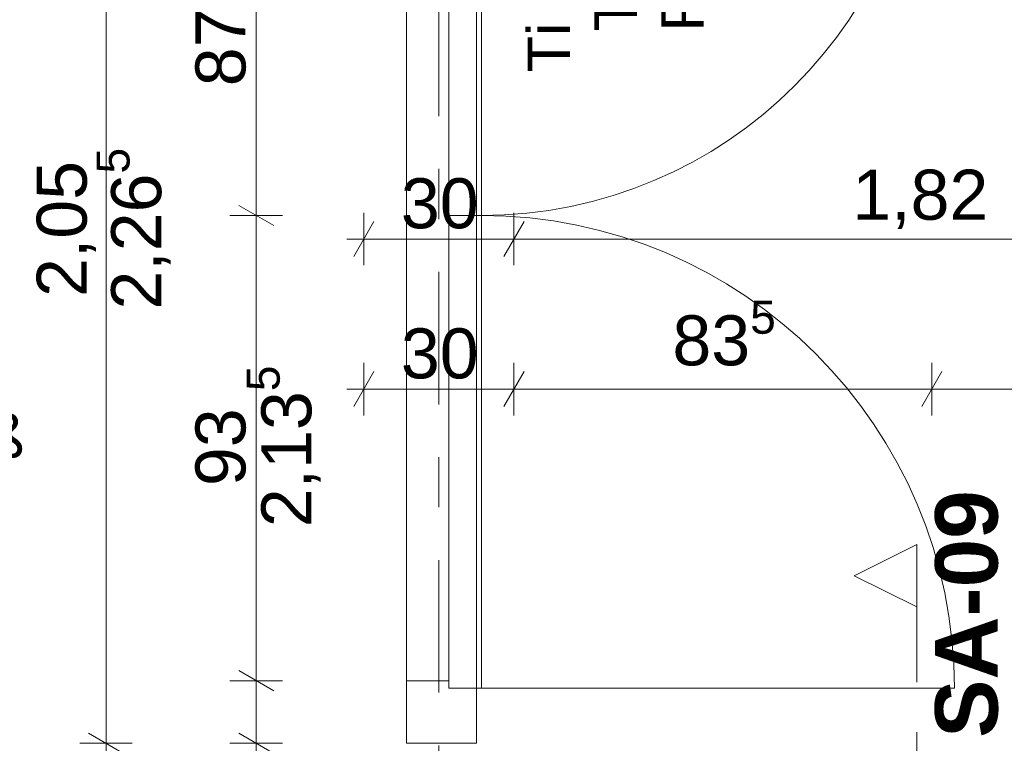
# Model space of a CAD drawing. Header units: metres. Extents: x -4 to 100, y -11 to 17.
# Tile 461 of 656: x 39.29 to 41.26, y 6.02 to 7.47. Entities that reach past the tile are written whole.
import ezdxf

# ---------------------------------------------------------------- set-up
doc = ezdxf.new("R2010")
doc.units = ezdxf.units.M
doc.header["$MEASUREMENT"] = 0
for name, pattern in [('Schnittlinie', [0.3, 0.15, -0.075, 0, -0.075]), ('Strichlinie doppelt', [0.546806, 0.264583, -0.105833, 0.070556, -0.105833]), ('Wipeout_Contour', [1, 0, -1])]:
    doc.linetypes.add(name, pattern=pattern)
for name, color, linetype in [('152 - Bemaßung_ Beschriftung.Ausbau', 7, 'Continuous'), ('203 - Marker.Schnitt - Ausbaudetail SA', 7, 'Continuous'), ('451 - Universal.Achsen Raster', 7, 'Continuous'), ('605 - Struktur.Wand Innen', 7, 'Continuous'), ('Neubau_152 - Bemaßung_ Beschriftung.Ausbau', 7, 'Continuous')]:
    doc.layers.add(name, color=color, linetype=linetype)
doc.styles.add('ERSTELLTER_STIL_1', font='txt')
doc.styles.add('ERSTELLTER_STIL_2', font='txt')
doc.dimstyles.new('ERSTELLTER_STIL__3', dxfattribs={"dimtxt": 0.1, "dimasz": 0.0532, "dimexe": 0.18, "dimexo": 0.0625, "dimgap": 0, "dimtad": 1, "dimzin": 0, "dimdsep": 46, "dimtxsty": 'ERSTELLTER_STIL_2', "dimblk": 'ARROWHEAD_2', "dimblk1": 'ARROWHEAD_2', "dimblk2": 'ARROWHEAD_2', "dimcen": 0.09, "dimse1": 1, "dimse2": 1, "dimclrd": 7, "dimclre": 7, "dimclrt": 7, "dimazin": 0, "dimtfac": 1, "dimtdec": 4, "dimtmove": 0, "dimatfit": 3, "dimfxl": 1, "dimtolj": 1, "dimtzin": 0, "dimarcsym": 0})
doc.dimstyles.new('ERSTELLTER_STIL__5', dxfattribs={"dimtxt": 0.1, "dimasz": 0.0532, "dimexe": 0.18, "dimexo": 0.0625, "dimgap": 0, "dimtad": 1, "dimtih": 1, "dimtoh": 1, "dimzin": 0, "dimdsep": 46, "dimtxsty": 'ERSTELLTER_STIL_2', "dimblk": 'ARROWHEAD_2', "dimblk1": 'ARROWHEAD_2', "dimblk2": 'ARROWHEAD_2', "dimcen": 0.09, "dimse1": 1, "dimse2": 1, "dimclrd": 7, "dimclre": 7, "dimclrt": 7, "dimazin": 0, "dimtfac": 1, "dimtdec": 4, "dimtmove": 0, "dimatfit": 3, "dimfxl": 1, "dimtolj": 1, "dimtzin": 0, "dimarcsym": 0})

# ---------------------------------------------------------------- blocks, each defined once
blk = doc.blocks.new('*D205')
at = {"layer": '152 - Bemaßung_ Beschriftung.Ausbau', "color": 7, "linetype": 'Continuous', "lineweight": 5}
for p, q in [((39.73, 6.1702), (39.8, 6.1298)), ((39.8175, 6.15), (39.7125, 6.15)), ((39.765, 6.025), (39.765, 6.15)), ((39.73, 6.0452), (39.8, 6.0048)), ((39.8175, 6.025), (39.7125, 6.025)), ((39.765, 5.9908), (39.765, 6.025))]:
    blk.add_line(p, q, dxfattribs=at)
at = {"layer": '152 - Bemaßung_ Beschriftung.Ausbau', "color": 7, "lineweight": 5, "insert": (39.7461, 5.8029), "char_height": 0.1, "attachment_point": 7, "rotation": 90, "style": 'ERSTELLTER_STIL_2'}
blk.add_mtext('\\A1;{\\pql;\\fArial|b0|i0|c0|p38;12\\fArial|b0|i0|c0|p38;\\A1{\\H.66x;\\S5^  ;}}', dxfattribs=at)
blk = doc.blocks.new('ARROWHEAD_2')
at = {"color": 0, "linetype": 'Continuous', "lineweight": 0}
for p, q in [((-0.378, -0.655), (0.378, 0.655)), ((0, 0), (-1, 0))]:
    blk.add_line(p, q, dxfattribs=at)
blk = doc.blocks.new('*D206')
at = {"layer": '152 - Bemaßung_ Beschriftung.Ausbau', "color": 7, "linetype": 'Continuous', "lineweight": 5}
for p, q in [((39.73, 7.1002), (39.8, 7.0598)), ((39.8175, 7.08), (39.7125, 7.08)), ((39.765, 6.15), (39.765, 7.08)), ((39.73, 6.1702), (39.8, 6.1298)), ((39.8175, 6.15), (39.7125, 6.15))]:
    blk.add_line(p, q, dxfattribs=at)
at = {"layer": '152 - Bemaßung_ Beschriftung.Ausbau', "color": 7, "lineweight": 5, "char_height": 0.1, "attachment_point": 7, "rotation": 90, "style": 'ERSTELLTER_STIL_2'}
for s, insert in [('\\A1;{\\pql;\\fArial|b0|i0|c0|p38;2,13\\fArial|b0|i0|c0|p38;\\A1{\\H.66x;\\S5^  ;}}', (39.9044, 6.4569)), ('\\A1;{\\pql;\\fArial|b0|i0|c0|p38;93}', (39.745, 6.5391))]:
    blk.add_mtext(s, dxfattribs=dict(at, insert=insert))
blk = doc.blocks.new('*D207')
at = {"layer": '152 - Bemaßung_ Beschriftung.Ausbau', "color": 7, "linetype": 'Continuous', "lineweight": 5}
for p, q in [((39.73, 7.9702), (39.8, 7.9298)), ((39.8175, 7.95), (39.7125, 7.95)), ((39.765, 7.08), (39.765, 7.95)), ((39.73, 7.1002), (39.8, 7.0598)), ((39.8175, 7.08), (39.7125, 7.08))]:
    blk.add_line(p, q, dxfattribs=at)
at = {"layer": '152 - Bemaßung_ Beschriftung.Ausbau', "color": 7, "lineweight": 5, "char_height": 0.1, "attachment_point": 7, "rotation": 90, "style": 'ERSTELLTER_STIL_2'}
for s, insert in [('\\A1;{\\pql;\\fArial|b0|i0|c0|p38;12\\fArial|b0|i0|c0|p38;\\A1{\\H.66x;\\S5^  ;}}', (39.7461, 7.7279)), ('\\A1;{\\pql;\\fArial|b0|i0|c0|p38;87}', (39.745, 7.3382))]:
    blk.add_mtext(s, dxfattribs=dict(at, insert=insert))
blk = doc.blocks.new('*D209')
at = {"layer": '152 - Bemaßung_ Beschriftung.Ausbau', "color": 7, "linetype": 'Continuous', "lineweight": 5}
for p, q in [((39.465, 8.075), (39.465, 8.1092)), ((39.5, 8.0548), (39.43, 8.0952)), ((39.5175, 8.075), (39.4125, 8.075)), ((39.465, 6.025), (39.465, 8.075)), ((39.43, 6.0452), (39.5, 6.0048)), ((39.5175, 6.025), (39.4125, 6.025)), ((39.465, 5.9908), (39.465, 6.025))]:
    blk.add_line(p, q, dxfattribs=at)
at = {"layer": '152 - Bemaßung_ Beschriftung.Ausbau', "color": 7, "lineweight": 5, "char_height": 0.1, "attachment_point": 7, "rotation": 90, "style": 'ERSTELLTER_STIL_2'}
for s, insert in [('\\A1;{\\pql;\\fArial|b0|i0|c0|p38;2,26\\fArial|b0|i0|c0|p38;\\A1{\\H.66x;\\S5^  ;}}', (39.6044, 6.8919)), ('\\A1;{\\pql;\\fArial|b0|i0|c0|p38;2,05}', (39.445, 6.917))]:
    blk.add_mtext(s, dxfattribs=dict(at, insert=insert))
blk = doc.blocks.new('*D674')
at = {"layer": '152 - Bemaßung_ Beschriftung.Ausbau', "color": 7, "linetype": 'Continuous', "lineweight": 5}
for p, q in [((40.0002, 6.7679), (39.9598, 6.6979)), ((39.98, 6.6804), (39.98, 6.7854)), ((40.3002, 6.7679), (40.2598, 6.6979)), ((40.28, 6.6804), (40.28, 6.7854)), ((39.9458, 6.7329), (39.98, 6.7329)), ((39.98, 6.7329), (40.28, 6.7329))]:
    blk.add_line(p, q, dxfattribs=at)
at = {"layer": '152 - Bemaßung_ Beschriftung.Ausbau', "color": 7, "lineweight": 5, "insert": (40.0541, 6.7529), "char_height": 0.1, "attachment_point": 7, "style": 'ERSTELLTER_STIL_2'}
blk.add_mtext('\\A1;{\\pql;\\fArial|b0|i0|c0|p38;30}', dxfattribs=at)
blk = doc.blocks.new('*D675')
at = {"layer": '152 - Bemaßung_ Beschriftung.Ausbau', "color": 7, "linetype": 'Continuous', "lineweight": 5}
for p, q in [((40.3002, 6.7679), (40.2598, 6.6979)), ((40.28, 6.6804), (40.28, 6.7854)), ((41.1352, 6.7679), (41.0948, 6.6979)), ((41.115, 6.6804), (41.115, 6.7854)), ((40.28, 6.7329), (41.115, 6.7329))]:
    blk.add_line(p, q, dxfattribs=at)
at = {"layer": '152 - Bemaßung_ Beschriftung.Ausbau', "color": 7, "lineweight": 5, "insert": (40.5966, 6.7512), "char_height": 0.1, "attachment_point": 7, "style": 'ERSTELLTER_STIL_2'}
blk.add_mtext('\\A1;{\\pql;\\fArial|b0|i0|c0|p38;83\\fArial|b0|i0|c0|p38;\\A1{\\H.66x;\\S5^  ;}}', dxfattribs=at)
blk = doc.blocks.new('*D676')
at = {"layer": '152 - Bemaßung_ Beschriftung.Ausbau', "color": 7, "linetype": 'Continuous', "lineweight": 5}
for p, q in [((41.1352, 6.7679), (41.0948, 6.6979)), ((41.115, 6.6804), (41.115, 6.7854)), ((42.0202, 6.7679), (41.9798, 6.6979)), ((42, 6.6804), (42, 6.7854)), ((41.115, 6.7329), (42, 6.7329))]:
    blk.add_line(p, q, dxfattribs=at)
at = {"layer": '152 - Bemaßung_ Beschriftung.Ausbau', "color": 7, "lineweight": 5, "char_height": 0.1, "attachment_point": 7, "style": 'ERSTELLTER_STIL_2'}
for s, insert in [('\\A1;{\\pql;\\fArial|b0|i0|c0|p38;88\\fArial|b0|i0|c0|p38;\\A1{\\H.66x;\\S5^  ;}}', (41.4566, 6.7512)), ('\\A1;{\\pql;\\fArial|b0|i0|c0|p38;2,13\\fArial|b0|i0|c0|p38;\\A1{\\H.66x;\\S5^  ;}}', (41.3994, 6.5935))]:
    blk.add_mtext(s, dxfattribs=dict(at, insert=insert))
blk = doc.blocks.new('*D683')
at = {"layer": '152 - Bemaßung_ Beschriftung.Ausbau', "color": 7, "linetype": 'Continuous', "lineweight": 5}
for p, q in [((39.98, 6.9804), (39.98, 7.0854)), ((40.28, 6.9804), (40.28, 7.0854)), ((40.0002, 7.0679), (39.9598, 6.9979)), ((40.3002, 7.0679), (40.2598, 6.9979)), ((39.9458, 7.0329), (39.98, 7.0329)), ((39.98, 7.0329), (40.28, 7.0329))]:
    blk.add_line(p, q, dxfattribs=at)
at = {"layer": '152 - Bemaßung_ Beschriftung.Ausbau', "color": 7, "lineweight": 5, "insert": (40.0541, 7.0529), "char_height": 0.1, "attachment_point": 7, "style": 'ERSTELLTER_STIL_2'}
blk.add_mtext('\\A1;{\\pql;\\fArial|b0|i0|c0|p38;30}', dxfattribs=at)
blk = doc.blocks.new('*D684')
at = {"layer": '152 - Bemaßung_ Beschriftung.Ausbau', "color": 7, "linetype": 'Continuous', "lineweight": 5}
for p, q in [((40.28, 6.9804), (40.28, 7.0854)), ((42.1, 6.9804), (42.1, 7.0854)), ((40.3002, 7.0679), (40.2598, 6.9979)), ((42.1202, 7.0679), (42.0798, 6.9979)), ((40.28, 7.0329), (42.1, 7.0329))]:
    blk.add_line(p, q, dxfattribs=at)
at = {"layer": '152 - Bemaßung_ Beschriftung.Ausbau', "color": 7, "lineweight": 5, "char_height": 0.1, "attachment_point": 7, "style": 'ERSTELLTER_STIL_2'}
for s, insert in [('\\A1;{\\pql;\\fArial|b0|i0|c0|p38;12\\fArial|b0|i0|c0|p38;\\A1{\\H.66x;\\S5^  ;}}', (41.8779, 7.0518)), ('\\A1;{\\pql;\\fArial|b0|i0|c0|p38;1,82}', (40.956, 7.0529))]:
    blk.add_mtext(s, dxfattribs=dict(at, insert=insert))

msp = doc.modelspace()

# ---------------------------------------------------------------- linework, layer by layer
at = {"layer": '203 - Marker.Schnitt - Ausbaudetail SA', "color": 7, "linetype": 'Schnittlinie', "lineweight": 13}
msp.add_line((41.085, 6.2975), (41.085, 4.763), dxfattribs=at)
at = {"layer": '451 - Universal.Achsen Raster', "color": 160, "linetype": 'Strichlinie doppelt', "lineweight": 9, "true_color": 0x3232ff}
msp.add_line((40.13, -10.585), (40.13, 16.355), dxfattribs=at)
at = {"layer": '605 - Struktur.Wand Innen', "color": 7, "linetype": 'Continuous', "lineweight": 9}
for p, q in [((40.065, 6.025), (40.065, 8.075)), ((40.205, 6.025), (40.205, 8.075))]:
    msp.add_line(p, q, dxfattribs=at)
at = {"layer": '605 - Struktur.Wand Innen', "color": 7, "linetype": 'Continuous', "lineweight": 13}
for p, q in [((40.15, 7.08), (40.15, 7.965)), ((40.215, 7.965), (40.215, 7.08)), ((40.15, 6.135), (40.15, 7.08)), ((40.15, 7.08), (40.215, 7.08)), ((40.215, 7.08), (40.15, 7.08)), ((40.215, 7.08), (40.215, 6.135)), ((40.065, 6.025), (40.065, 6.15)), ((40.065, 6.15), (40.15, 6.15)), ((40.15, 6.15), (40.15, 6.135)), ((40.15, 6.135), (40.205, 6.135)), ((40.215, 6.135), (40.15, 6.135)), ((40.205, 6.135), (40.205, 6.025)), ((40.215, 6.135), (41.16, 6.135)), ((40.205, 6.025), (40.065, 6.025))]:
    msp.add_line(p, q, dxfattribs=at)
at = {"layer": '605 - Struktur.Wand Innen', "color": 7, "linetype": 'Continuous', "lineweight": 18}
msp.add_line((40.205, 6.025), (40.065, 6.025), dxfattribs=at)
msp.add_line((40.205, 6.025), (40.065, 6.025), dxfattribs=at)
msp.add_line((40.205, 6.025), (40.065, 6.025), dxfattribs=at)
at = {"layer": '605 - Struktur.Wand Innen', "color": 7, "linetype": 'Continuous', "lineweight": 9}
for centre, radius, start, end in [((40.215, 7.965), 0.885, 270, 0), ((40.215, 6.135), 0.945, 0, 90)]:
    msp.add_arc(centre, radius, start, end, dxfattribs=at)

# ---------------------------------------------------------------- texts
at = {"layer": '203 - Marker.Schnitt - Ausbaudetail SA', "color": 7, "lineweight": 13, "insert": (41.2483, 6.0359), "char_height": 0.125, "attachment_point": 7, "rotation": 90, "style": 'ERSTELLTER_STIL_1'}
msp.add_mtext('\\A1;{\\pql;\\pt0;\\fArial|b1|i0|c0|p38;SA-09}', dxfattribs=at)
at = {"layer": '605 - Struktur.Wand Innen', "color": 7, "lineweight": 9, "char_height": 0.085, "rotation": 90, "style": 'ERSTELLTER_STIL_2'}
for s, insert, attachment_point in [('\\A1;{\\pqc;\\pt0;\\fArial|b0|i0|c0|p38;Ti 2.36}', (40.3935, 7.5477), 8), ('\\A1;{\\pql;\\pt0;\\fArial|b0|i0|c0|p38;RS-2}', (40.5742, 7.4478), 1), ('\\A1;{\\pql;\\pt0;\\fArial|b0|i0|c0|p38;T 90}', (40.4407, 7.4478), 1), ('\\A1;{\\pqr;\\pt0;\\fArial|b0|i0|c0|p38;}', (40.4212, 7.3825), 3), ('\\A1;{\\pqr;\\pt0;\\fArial|b0|i0|c0|p38;}', (40.5548, 7.3825), 3)]:
    msp.add_mtext(s, dxfattribs=dict(at, insert=insert, attachment_point=attachment_point))
at = {"layer": 'Neubau_152 - Bemaßung_ Beschriftung.Ausbau', "color": 7, "linetype": 'Continuous', "lineweight": 9, "insert": (38.0618, 6.6812), "char_height": 0.085, "attachment_point": 1, "line_spacing_factor": 0.931204, "style": 'ERSTELLTER_STIL_2'}
msp.add_mtext('\\A1;{\\pql;\\fArial|b0|i0|c0|p38;StB Sturz\\fArial|b0|i0|c0|p38; nach Aufmaß\\P\\pql;\\fArial|b0|i0|c0|p38;9\\fArial|b0|i0|c0|p38;x\\fArial|b0|i0|c0|p38;17\\fArial|b0|i0|c0|p38;x\\fArial|b0|i0|c0|p38;131\\fArial|b0|i0|c0|p38;cm}', dxfattribs=at)

# ---------------------------------------------------------------- dimensions: what is measured, and where the dimension line sits
at = {"layer": '152 - Bemaßung_ Beschriftung.Ausbau', "color": 7, "linetype": 'Continuous', "lineweight": 5}
for base, p1, p2, picture, middle in [((39.765, 7.95), (40.215, 7.08), (40.065, 7.95), '*D207', (39.695, 7.4144)), ((39.465, 8.075), (40.065, 6.025), (40.065, 8.075), '*D209', (39.395, 7.0468)), ((39.764975, 6.1499823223), (40.064975, 6.0249823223), (40.064975, 6.1499823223), '*D205', (39.6949749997, 6.0141903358))]:
    dim = msp.add_linear_dim(base=base, p1=p1, p2=p2, angle=90, dimstyle='ERSTELLTER_STIL__3', dxfattribs=at)
    dim.commit()
    dim.dimension.update_dxf_attribs({"geometry": picture, "text_midpoint": middle, "dimtype": 160, "text_rotation": 90})
for base, picture, middle in [((40.28, 7.0329), '*D683', (40.1303, 7.1029)), ((40.28, 6.7329), '*D674', (40.1303, 6.8029))]:
    dim = msp.add_linear_dim(base=base, p1=(39.98, 6), p2=(40.28, 6), dimstyle='ERSTELLTER_STIL__5', dxfattribs=at)
    dim.commit()
    dim.dimension.update_dxf_attribs({"geometry": picture, "text_midpoint": middle, "dimtype": 160})
dim = msp.add_linear_dim(base=(39.765, 7.08), p1=(40.065, 6.15), p2=(40.215, 7.08), angle=90, text='<MeasuredValue>^M2,13{\\H0.66x;\\S5^  ;}', dimstyle='ERSTELLTER_STIL__3', dxfattribs=at)
dim.commit()
dim.dimension.update_dxf_attribs({"geometry": '*D206', "text_midpoint": (39.835, 7.0306), "dimtype": 160, "text_rotation": 90})

# ---------------------------------------------------------------- next in the draw order: wipeouts: each hides what was drawn before it
at = {"color": 254, "linetype": 'Wipeout_Contour', "lineweight": 0, "ltscale": 124.110466}
msp.add_wipeout([(41.085, 6.4225), (40.96, 6.36), (41.085, 6.2975)], dxfattribs=at).dxf.layer = '203 - Marker.Schnitt - Ausbaudetail SA'

# ---------------------------------------------------------------- next in the draw order: linework, layer by layer
at = {"layer": '203 - Marker.Schnitt - Ausbaudetail SA', "color": 7, "linetype": 'Continuous', "lineweight": 13, "flags": 128}
msp.add_lwpolyline([(41.085, 6.4225), (41.085, 6.2975), (40.96, 6.36)], close=True, dxfattribs=at)

# ---------------------------------------------------------------- next in the draw order: dimensions: what is measured, and where the dimension line sits
at = {"layer": '152 - Bemaßung_ Beschriftung.Ausbau', "color": 7, "linetype": 'Continuous', "lineweight": 5}
for base, p1, p2, picture, middle in [((42.1, 7.0329), (40.28, 6), (42.1, 5.76), '*D684', (41.0859, 7.1029)), ((41.11498899, 6.73288434), (40.279989, 5.99998226), (41.11498899, 5.925), '*D675', (40.80785525, 6.80288434)), ((41.9999889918, 6.7328843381), (41.1149889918, 5.9250000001), (41.9999889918, 5.9250000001), '*D676', (41.6678552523, 6.8028843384))]:
    dim = msp.add_linear_dim(base=base, p1=p1, p2=p2, dimstyle='ERSTELLTER_STIL__5', dxfattribs=at)
    dim.commit()
    dim.dimension.update_dxf_attribs({"geometry": picture, "text_midpoint": middle, "dimtype": 160})

doc.saveas('drawing.dxf')
